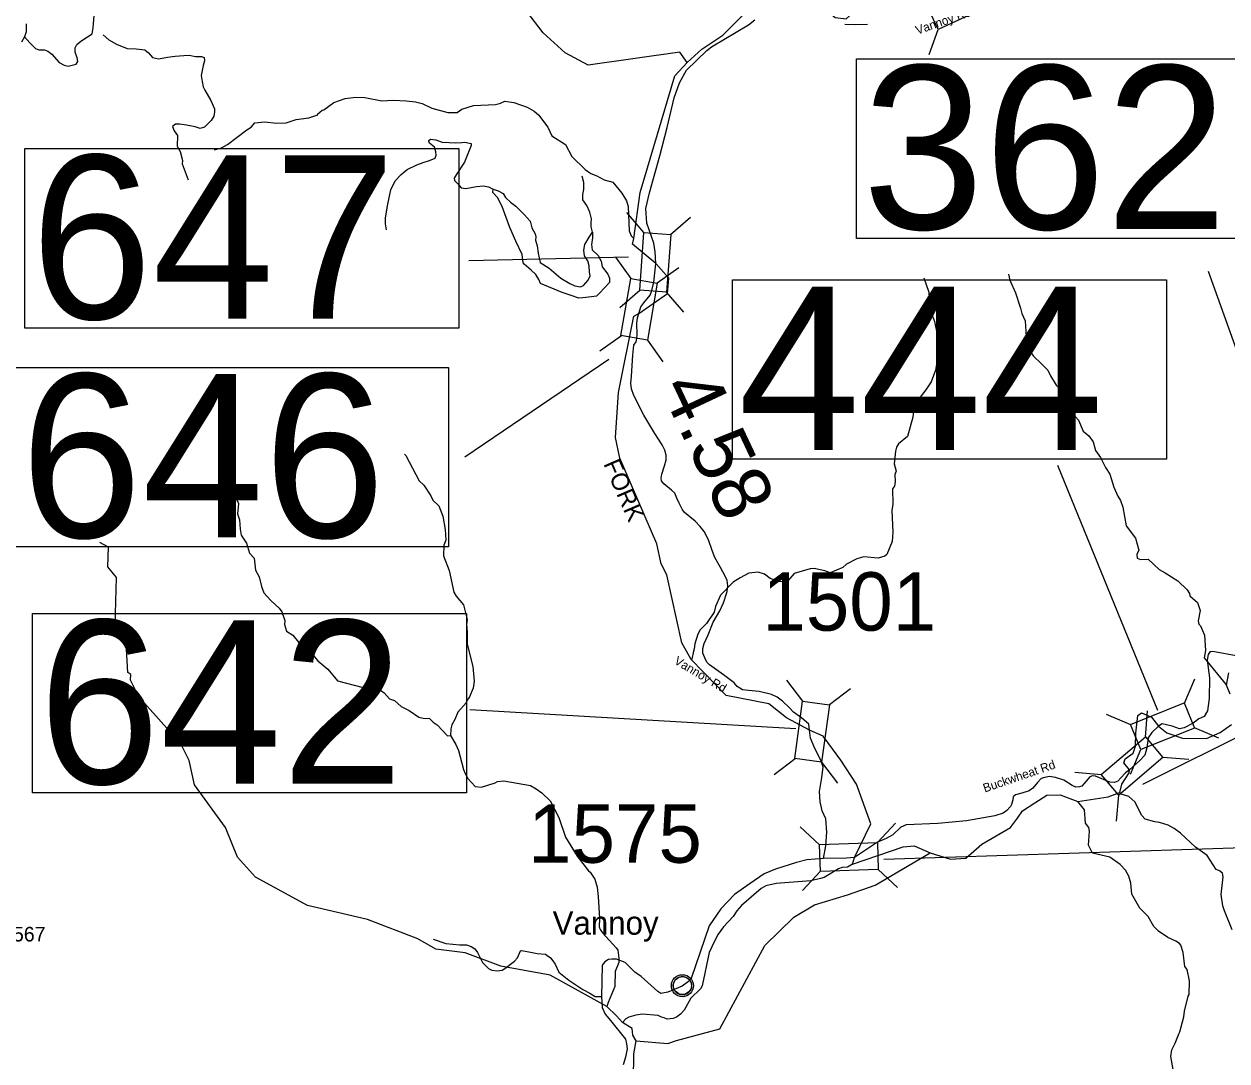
# Model space of a CAD drawing. Extents: x 1248224 to 1454986, y 825081 to 985870.
# Drawn here: x 1325422 to 1335721, y 939798 to 948680 of the extents above; entities that cross this region are included whole.
import ezdxf

# ---------------------------------------------------------------- set-up
doc = ezdxf.new("R2010")
doc.units = 0
for name, color, linetype in [('Exist Civil Demographics Community CELL', 7, 'Continuous'), ('Exist Civil Demographics Community Label', 7, 'Continuous'), ('Exist Hydrographic Creek Single Shore', 7, 'Continuous'), ('Exist Hydrographic Creek Single Shore Label', 7, 'Continuous'), ('Exist Hydrographic Misc Water Feature', 7, 'Continuous'), ('Exist Road Non-System Type 51', 7, 'Continuous'), ('Exist Road Secondary Mileage Hundredths English Label', 7, 'Continuous'), ('Exist Road Secondary Structure Standard Bridge CELL', 7, 'Continuous'), ('Exist Road Secondary Structure Standard Bridge Number Label', 7, 'Continuous'), ('Exist Road Secondary Type 41 Attributed', 7, 'Continuous'), ('Exist Road Secondary Type 51 Attributed', 7, 'Continuous'), ('Exist Road Secondary Type 51 Label', 7, 'Continuous'), ('Exist Road Secondary Type 51 Number Label', 7, 'Continuous')]:
    doc.layers.add(name, color=color, linetype=linetype)

msp = doc.modelspace()

# ---------------------------------------------------------------- linework, layer by layer
at = {"layer": 'Exist Civil Demographics Community CELL'}
msp.add_lwpolyline([(1330982, 940456), (1330983, 940461), (1330985, 940468), (1330987, 940475), (1330990, 940481), (1330994, 940487), (1330998, 940492), (1331001, 940496), (1331006, 940501), (1331012, 940505), (1331017, 940509), (1331022, 940512), (1331027, 940514), (1331032, 940517), (1331038, 940518), (1331042, 940519), (1331047, 940520), (1331051, 940521), (1331058, 940521), (1331062, 940521), (1331068, 940521), (1331073, 940520), (1331078, 940519), (1331083, 940518), (1331088, 940516), (1331094, 940513), (1331101, 940509), (1331106, 940506), (1331111, 940502), (1331114, 940499), (1331118, 940494), (1331122, 940490), (1331125, 940485), (1331128, 940480), (1331131, 940475), (1331133, 940470), (1331135, 940465), (1331136, 940460), (1331137, 940454), (1331138, 940449), (1331138, 940443), (1331138, 940438), (1331137, 940432), (1331136, 940427), (1331134, 940420), (1331133, 940415), (1331130, 940409), (1331127, 940403), (1331124, 940398), (1331120, 940393), (1331116, 940389), (1331111, 940384), (1331106, 940380), (1331101, 940376), (1331096, 940374), (1331090, 940370), (1331083, 940368), (1331077, 940366), (1331070, 940365), (1331066, 940364), (1331061, 940364), (1331055, 940364), (1331051, 940365), (1331046, 940365), (1331040, 940367), (1331035, 940368), (1331030, 940370), (1331025, 940372), (1331021, 940374), (1331015, 940378), (1331009, 940382), (1331004, 940387), (1331000, 940392), (1330996, 940396), (1330993, 940400), (1330989, 940407), (1330988, 940411), (1330986, 940415), (1330983, 940423), (1330982, 940430), (1330981, 940435), (1330981, 940441), (1330981, 940446), (1330981, 940452)], close=True, dxfattribs=at)
for centre, radius in [((1331059, 940443), 94.3), ((1331059, 940444), 76.7)]:
    msp.add_circle(centre, radius, dxfattribs=at)
at = {"layer": 'Exist Hydrographic Creek Single Shore'}
for points in [[(1331101, 948351), (1331225, 948466), (1331404, 948585), (1331600, 948779), (1331723, 948864), (1331828, 949017), (1331970, 949042), (1332232, 948850), (1332366, 948737), (1332461, 948726), (1332662, 948906), (1332806, 948946), (1333054, 948852), (1333145, 948849), (1333365, 948836), (1333477, 948861), (1333487, 948837)], [(1331101, 948351), (1331038, 948438), (1330251, 948329), (1330054, 948434), (1329866, 948606), (1329728, 948786), (1329722, 948858)], [(1330831, 946629), (1330631, 946795), (1330643, 946843), (1330696, 947236), (1330994, 948237), (1331101, 948351)], [(1330685, 946202), (1330932, 946372), (1330944, 946502), (1330831, 946629)], [(1332147, 942633), (1331950, 942738), (1331800, 942858), (1331435, 942929), (1331135, 943237), (1331053, 943381), (1330925, 943962), (1330877, 944055), (1330840, 944229), (1330523, 944961), (1330486, 945139), (1330511, 945523), (1330642, 946177), (1330685, 946202)], [(1330662, 939970), (1330634, 940018), (1330628, 940075), (1330546, 940128), (1330495, 940185), (1330413, 940264), (1329928, 940532), (1329504, 940609), (1329199, 940723), (1328949, 940755), (1328793, 940843), (1328363, 941009), (1327849, 941131), (1327404, 941373), (1327250, 941544), (1327147, 941799), (1326881, 942162), (1326835, 942373), (1326764, 942515), (1326406, 942917), (1326334, 943059), (1326336, 943108), (1326311, 943125), (1326299, 943326), (1326203, 943528), (1326213, 943938), (1326140, 944032), (1326144, 944199), (1326070, 944240)], [(1335750, 942940), (1335718, 943016), (1335737, 943124)], [(1334294, 942078), (1334445, 942021), (1334445, 942021), (1334705, 942061), (1334803, 942097), (1334822, 942170), (1334884, 942265), (1334886, 942293), (1334837, 942352), (1334850, 942386), (1334919, 942434), (1334938, 942494), (1334941, 942605), (1334957, 942757), (1334989, 942779), (1335074, 942744), (1335136, 942666), (1335207, 942608), (1335340, 942564), (1335545, 942560), (1335662, 942611), (1335760, 942681)], [(1332532, 941540), (1332671, 941829), (1332550, 942170), (1332414, 942374), (1332264, 942581), (1332147, 942633)], [(1332514, 941485), (1332949, 941633), (1333043, 941641), (1333179, 941580), (1333355, 941528), (1333487, 941534), (1333623, 941656), (1333869, 941798), (1333927, 941879), (1333972, 941942), (1334075, 942008), (1334180, 942074), (1334294, 942078)], [(1332514, 941485), (1332473, 941457), (1332428, 941454), (1332396, 941443), (1332274, 941369), (1332242, 941360), (1332158, 941342), (1331861, 941319), (1331772, 941298), (1331734, 941275), (1331566, 941129), (1331525, 941083), (1331494, 941035), (1331412, 940947), (1331366, 940884), (1331333, 940825), (1331289, 940728), (1331228, 940441), (1331215, 940417), (1331130, 940337), (1331073, 940234), (1331044, 940199), (1331008, 940174), (1330979, 940162), (1330927, 940156), (1330903, 940169), (1330879, 940173), (1330852, 940189), (1330716, 940199), (1330660, 940191), (1330599, 940173), (1330575, 940158), (1330546, 940128)], [(1332514, 941485), (1332532, 941540)], [(1330639, 939637), (1330643, 939859), (1330662, 939970)]]:
    msp.add_lwpolyline(points, dxfattribs=at)
at = {"layer": 'Exist Hydrographic Misc Water Feature'}
for points in [[(1327052, 947603), (1327112, 947621), (1327165, 947648), (1327330, 947775), (1327366, 947798), (1327399, 947833), (1327480, 947841), (1327587, 947831), (1327667, 947835), (1327752, 947861), (1327860, 947876), (1327937, 947903), (1327935, 947909), (1327974, 947942), (1327990, 947945), (1328074, 948008), (1328171, 948043), (1328263, 948053), (1328339, 948050), (1328486, 948022), (1328583, 948028), (1328695, 948023), (1328774, 948013), (1328830, 948000), (1328913, 947960), (1329050, 947921), (1329130, 947923), (1329169, 947952), (1329270, 947982), (1329458, 947991), (1329503, 948003), (1329507, 948006), (1329539, 948018), (1329615, 948008), (1329730, 947967), (1329791, 947934), (1329827, 947901), (1329908, 947798), (1329942, 947722), (1330059, 947649), (1330112, 947544), (1330226, 947433), (1330275, 947400), (1330327, 947379), (1330388, 947346), (1330462, 947325), (1330541, 947230), (1330580, 947167), (1330595, 947118), (1330604, 946908), (1330619, 946867), (1330643, 946843)], [(1333126, 946505), (1333168, 946384), (1333173, 946332), (1333180, 946315), (1333193, 946201), (1333216, 946132), (1333239, 946020), (1333238, 945864), (1333244, 945812), (1333226, 945716), (1333188, 945615), (1333144, 945548), (1333074, 945457), (1333040, 945388), (1333033, 945312), (1332985, 945146), (1332909, 945085), (1332893, 945057), (1332884, 945021), (1332873, 944914), (1332888, 944850), (1332877, 944822), (1332880, 944761), (1332875, 944722), (1332858, 944698), (1332861, 944568), (1332852, 944512), (1332862, 944327), (1332856, 944248), (1332809, 944135), (1332793, 944123), (1332736, 944104), (1332612, 944115), (1332552, 944099), (1332465, 944053), (1332432, 944026), (1332323, 943978), (1332279, 943995), (1332188, 944017), (1332152, 944014), (1332015, 943975), (1331961, 943912), (1331921, 943903), (1331885, 943904), (1331810, 943930), (1331762, 943967), (1331707, 943984), (1331627, 943976), (1331554, 943937), (1331493, 943899), (1331384, 943787), (1331342, 943692), (1331330, 943642), (1331264, 943544), (1331211, 943490), (1331190, 943454), (1331164, 943371), (1331161, 943328), (1331153, 943309), (1331139, 943241), (1331135, 943237)], [(1333852, 946538), (1333863, 946486), (1333912, 946377), (1333955, 946247), (1333966, 946200), (1333993, 946138), (1334006, 945956), (1334037, 945876), (1334066, 945835), (1334132, 945773), (1334187, 945714), (1334210, 945667), (1334258, 945588), (1334297, 945551), (1334359, 945446), (1334400, 945345), (1334449, 945287), (1334491, 945194), (1334538, 945153), (1334577, 945101), (1334597, 945028), (1334640, 944966), (1334682, 944882), (1334719, 944824), (1334752, 944712), (1334786, 944635), (1334809, 944598), (1334830, 944542), (1334858, 944381), (1334938, 944275), (1334968, 944174), (1334951, 944135), (1334954, 944106), (1334982, 944094), (1335046, 944096), (1335142, 944007), (1335193, 943979), (1335300, 943912), (1335382, 943834), (1335401, 943802), (1335403, 943782), (1335469, 943724), (1335492, 943656), (1335474, 943568), (1335481, 943540), (1335495, 943524), (1335529, 943446), (1335538, 943314), (1335527, 943250), (1335718, 943016)], [(1327119, 945420), (1327148, 945275), (1327142, 945232), (1327134, 945211), (1327129, 945189), (1327130, 945143), (1327146, 945119), (1327157, 945079), (1327159, 945013), (1327130, 944954), (1327135, 944901), (1327201, 944819), (1327216, 944771), (1327227, 944639), (1327257, 944574), (1327251, 944486), (1327266, 944434), (1327272, 944352), (1327281, 944301), (1327327, 944232), (1327351, 944147), (1327391, 944106), (1327404, 944003), (1327435, 943945), (1327455, 943861), (1327474, 943808), (1327536, 943743), (1327607, 943678), (1327630, 943645), (1327654, 943572), (1327653, 943536), (1327668, 943479), (1327723, 943446), (1327772, 943385), (1327843, 943336), (1327936, 943225), (1328023, 943153), (1328107, 943055), (1328325, 942996), (1328377, 942975), (1328453, 942981), (1328473, 942973), (1328504, 942952), (1328551, 942899), (1328595, 942886), (1328652, 942834), (1328719, 942801), (1328802, 942743), (1328838, 942734), (1328894, 942733), (1328925, 942700), (1328960, 942677), (1329048, 942583), (1329072, 942586)], [(1328680, 944997), (1328692, 944983), (1328805, 944768), (1328846, 944730), (1328904, 944638), (1328923, 944602), (1328974, 944552), (1329008, 944464), (1329027, 944351), (1329033, 944259), (1329016, 944217), (1329012, 944125), (1329061, 944000), (1329103, 943814), (1329122, 943779), (1329184, 943704), (1329215, 943580), (1329211, 943536), (1329217, 943471), (1329215, 943368), (1329264, 943178), (1329275, 943052), (1329266, 942992), (1329236, 942917), (1329211, 942881), (1329207, 942866), (1329135, 942785), (1329109, 942722), (1329084, 942678), (1329076, 942643), (1329072, 942586)], [(1329072, 942586), (1329118, 942509), (1329141, 942457), (1329184, 942296), (1329199, 942260), (1329222, 942219), (1329284, 942149), (1329340, 942144), (1329457, 942180), (1329477, 942191), (1329530, 942198), (1329757, 942158), (1329808, 942129), (1329855, 942096), (1329928, 942027), (1330001, 941885), (1330059, 941715), (1330157, 941553), (1330254, 941428), (1330270, 941416), (1330309, 941355), (1330329, 941286), (1330339, 941208), (1330349, 941019), (1330347, 940948), (1330355, 940923), (1330374, 940895), (1330493, 940768), (1330505, 940748), (1330515, 940679), (1330514, 940643), (1330484, 940564), (1330479, 940436), (1330424, 940300), (1330413, 940264)], [(1335766, 940921), (1335700, 941083), (1335685, 941127), (1335672, 941224), (1335689, 941376), (1335682, 941408), (1335658, 941428), (1335628, 941437), (1335551, 941559), (1335453, 941629), (1335325, 941750), (1335270, 941788), (1335219, 941817), (1335143, 941842), (1335104, 941847), (1335020, 941868), (1334993, 941900), (1334933, 942018), (1334882, 942063), (1334815, 942084), (1334803, 942097)], [(1335262, 939724), (1335241, 939837), (1335250, 939893), (1335279, 939952), (1335312, 940037), (1335318, 940047), (1335351, 940177), (1335358, 940224), (1335389, 940352), (1335397, 940368), (1335402, 940485), (1335380, 940583), (1335361, 940607), (1335346, 940727), (1335327, 940791), (1335315, 940804), (1335284, 940825), (1335215, 940856), (1335134, 940910), (1335095, 940951), (1335047, 941037), (1334976, 941106), (1334907, 941227), (1334899, 941320), (1334880, 941381), (1334854, 941433), (1334807, 941482), (1334718, 941545), (1334571, 941578), (1334536, 941647), (1334545, 941766), (1334538, 941799), (1334511, 941835), (1334502, 941948), (1334445, 942021)], [(1331766, 940787), (1332013, 941031), (1332191, 941136), (1332472, 941221), (1332709, 941305), (1333179, 941580)], [(1331379, 940074), (1331766, 940787)], [(1331008, 939974), (1331379, 940074)], [(1330662, 939970), (1330933, 939949), (1331008, 939974)]]:
    msp.add_lwpolyline(points, dxfattribs=at)
at = {"layer": 'Exist Road Non-System Type 51'}
for points in [[(1326005, 948595), (1326015, 948648), (1326021, 948753), (1326044, 948857), (1326068, 948943), (1326066, 949079)], [(1325427, 948569), (1325471, 948518), (1325520, 948471), (1325548, 948459), (1325596, 948458), (1325627, 948449), (1325661, 948423), (1325722, 948351), (1325766, 948327), (1325799, 948320), (1325868, 948337), (1325882, 948358), (1325878, 948390), (1325859, 948439), (1325859, 948475), (1325875, 948504), (1325907, 948533), (1325966, 948569), (1326005, 948595)], [(1326100, 948587), (1326149, 948545), (1326213, 948507), (1326306, 948471), (1326381, 948468), (1326457, 948459), (1326488, 948432), (1326522, 948394), (1326572, 948383), (1326650, 948397), (1326717, 948404), (1326789, 948411), (1326835, 948414), (1326890, 948402), (1326942, 948402), (1326963, 948392), (1326966, 948366), (1326957, 948325), (1326938, 948240), (1326948, 948187), (1326957, 948143), (1326971, 948113), (1327021, 948025), (1327053, 947953), (1327053, 947928), (1327047, 947891), (1327023, 947854), (1326992, 947823), (1326966, 947798), (1326930, 947786), (1326887, 947799), (1326813, 947813), (1326753, 947822), (1326718, 947823), (1326692, 947801), (1326706, 947765), (1326735, 947724), (1326732, 947634), (1326758, 947589), (1326780, 947510), (1326775, 947484), (1326828, 947345)], [(1328526, 946917), (1328516, 946969), (1328518, 947021), (1328537, 947136), (1328562, 947260), (1328600, 947337), (1328650, 947392), (1328703, 947434), (1328786, 947475), (1328839, 947494), (1328894, 947511), (1328941, 947530), (1328951, 947556), (1328949, 947585), (1328936, 947626), (1328894, 947661), (1328887, 947678), (1328887, 947683), (1328901, 947695), (1328948, 947687), (1329001, 947669), (1329063, 947666), (1329116, 947663), (1329169, 947664), (1329197, 947668), (1329235, 947661), (1329249, 947656), (1329250, 947640), (1329223, 947568), (1329193, 947497), (1329123, 947387), (1329106, 947360), (1329108, 947341), (1329132, 947315), (1329164, 947277), (1329206, 947270), (1329297, 947289), (1329357, 947294), (1329400, 947287), (1329439, 947267)], [(1330290, 946896), (1330278, 946942), (1330278, 946978), (1330280, 947011), (1330266, 947069), (1330240, 947126), (1330207, 947174), (1330206, 947221), (1330216, 947264), (1330214, 947324), (1330200, 947377)], [(1330290, 946896), (1330290, 946850), (1330281, 946793), (1330286, 946745), (1330338, 946697), (1330364, 946649), (1330372, 946600), (1330420, 946538), (1330436, 946502), (1330436, 946466), (1330391, 946421), (1330350, 946375), (1330324, 946349), (1330281, 946342), (1330207, 946335), (1330171, 946332), (1330107, 946356), (1330028, 946380), (1329843, 946457), (1329831, 946492), (1329803, 946535), (1329763, 946571), (1329703, 946624), (1329695, 946636), (1329686, 946705), (1329633, 946821), (1329581, 946938), (1329516, 947116), (1329475, 947193), (1329437, 947238), (1329439, 947267)], [(1329439, 947267), (1329482, 947251), (1329524, 947229), (1329544, 947193), (1329587, 947155), (1329634, 947119), (1329703, 947050), (1329756, 946992), (1329769, 946934), (1329797, 946884), (1329804, 946858), (1329800, 946830), (1329816, 946779), (1329823, 946717), (1329841, 946638), (1329919, 946589), (1330019, 946503), (1330095, 946457), (1330138, 946439), (1330185, 946430), (1330212, 946440), (1330252, 946485), (1330269, 946523), (1330264, 946556), (1330260, 946609), (1330248, 946652), (1330221, 946695), (1330214, 946743), (1330223, 946791), (1330260, 946855), (1330290, 946896)], [(1328925, 940842), (1329032, 940804), (1329154, 940793), (1329209, 940793), (1329250, 940780), (1329281, 940759), (1329304, 940726), (1329348, 940642), (1329400, 940590), (1329426, 940575), (1329476, 940570), (1329517, 940577), (1329548, 940595), (1329587, 940626), (1329622, 940652), (1329648, 940682), (1329673, 940742), (1329682, 940745), (1329730, 940737), (1329816, 940719), (1329887, 940712), (1329930, 940682), (1329950, 940657), (1329969, 940626), (1330002, 940559), (1330086, 940489), (1330155, 940446), (1330207, 940411), (1330267, 940379), (1330313, 940349), (1330365, 940349)]]:
    msp.add_lwpolyline(points, dxfattribs=at)
at = {"layer": 'Exist Road Secondary Structure Standard Bridge CELL'}
for p, q in [((1333173, 948419), (1333250, 948632)), ((1330730, 946894), (1330582, 947066)), ((1330956, 946878), (1331127, 947026)), ((1330485, 946684), (1330616, 946500)), ((1331029, 946592), (1330844, 946461)), ((1330522, 946252), (1330693, 946400)), ((1331072, 946212), (1330924, 946383)), ((1330537, 946010), (1330352, 945879)), ((1330760, 945972), (1330891, 945788)), ((1331951, 943059), (1332088, 942879)), ((1335357, 942864), (1335445, 943072)), ((1332497, 942985), (1332317, 942848)), ((1335024, 942573), (1335042, 942798)), ((1334688, 942768), (1334896, 942680)), ((1335441, 942654), (1335650, 942566)), ((1332025, 942387), (1331845, 942250)), ((1334895, 942256), (1334983, 942465)), ((1335171, 942400), (1335396, 942382)), ((1332250, 942357), (1332387, 942177)), ((1334420, 942271), (1334645, 942253)), ((1334777, 941851), (1334795, 942076)), ((1332233, 941649), (1332068, 941804)), ((1332883, 941835), (1332728, 941670)), ((1332240, 941423), (1332086, 941257)), ((1332901, 941284), (1332736, 941438))]:
    msp.add_line(p, q, dxfattribs=at)
for points in [[(1333152, 948842), (1333600, 949052), (1333699, 948843), (1333250, 948632)], [(1330693, 946400), (1330729, 946895), (1330960, 946878), (1330924, 946383)], [(1330844, 946461), (1330761, 945972), (1330532, 946011), (1330616, 946500)], [(1332317, 942848), (1332251, 942357), (1332021, 942388), (1332088, 942879)], [(1334896, 942680), (1335356, 942865), (1335443, 942650), (1334983, 942465)], [(1334645, 942253), (1335023, 942574), (1335173, 942397), (1334795, 942076)], [(1332736, 941438), (1332240, 941422), (1332233, 941653), (1332728, 941670)]]:
    msp.add_lwpolyline(points, close=True, dxfattribs=at)
at = {"layer": 'Exist Road Secondary Structure Standard Bridge Number Label'}
for p, q in [((1330597, 946684), (1329231, 946652)), ((1336382, 944276), (1335562, 946561)), ((1330430, 945806), (1329195, 944971)), ((1335130, 942801), (1334273, 944899)), ((1335001, 942169), (1338229, 943778)), ((1332029, 942643), (1329240, 942807)), ((1332783, 941528), (1338179, 941702))]:
    msp.add_line(p, q, dxfattribs=at)
for points in [[(1332550, 948381), (1336265, 948381), (1336265, 946844), (1332550, 946844)], [(1325429, 947613), (1329145, 947613), (1329145, 946076), (1325429, 946076)], [(1331489, 946489), (1335205, 946489), (1335205, 944952), (1331489, 944952)], [(1325341, 945739), (1329056, 945739), (1329056, 944202), (1325341, 944202)], [(1325495, 943630), (1329211, 943630), (1329211, 942094), (1325495, 942094)]]:
    msp.add_lwpolyline(points, close=True, dxfattribs=at)
at = {"layer": 'Exist Road Secondary Type 41 Attributed'}
for points in [[(1325440, 948681), (1325439, 948614), (1325427, 948569), (1325399, 948526)], [(1330831, 946629), (1330826, 946729), (1330813, 946804), (1330755, 946974), (1330747, 947099), (1330776, 947234), (1330867, 947550), (1330929, 947795), (1330987, 948048), (1331033, 948177), (1331095, 948284), (1331267, 948454), (1331307, 948485), (1331519, 948610), (1331624, 948673), (1331680, 948716)], [(1332449, 948680), (1332543, 948676), (1332645, 948680)], [(1330685, 946202), (1330704, 946259), (1330729, 946293), (1330782, 946357), (1330798, 946399), (1330814, 946470), (1330828, 946599), (1330831, 946629)], [(1331574, 942976), (1331529, 943005), (1331503, 943038), (1331412, 943107), (1331290, 943192), (1331268, 943214), (1331250, 943250), (1331234, 943291), (1331234, 943331), (1331246, 943374), (1331280, 943447), (1331321, 943556), (1331378, 943655), (1331410, 943723), (1331442, 943820), (1331447, 943867), (1331442, 943913), (1331426, 943952), (1331386, 944025), (1331337, 944112), (1331313, 944170), (1331282, 944261), (1331244, 944332), (1331211, 944376), (1331169, 944421), (1331078, 944496), (1331057, 944526), (1331031, 944577), (1331011, 944619), (1330995, 944662), (1330966, 944687), (1330901, 944743), (1330879, 944766), (1330877, 944790), (1330883, 944824), (1330907, 944895), (1330920, 944946), (1330920, 944986), (1330909, 945029), (1330887, 945075), (1330822, 945174), (1330729, 945329), (1330642, 945498), (1330623, 945556), (1330617, 945603), (1330623, 945663), (1330634, 945843), (1330644, 945928), (1330662, 945958), (1330670, 945987), (1330672, 946021), (1330670, 946116), (1330673, 946163), (1330685, 946202)], [(1332147, 942633), (1332142, 942683), (1332078, 942736), (1332010, 942786), (1331975, 942823), (1331915, 942881), (1331870, 942914), (1331822, 942938), (1331716, 942962), (1331625, 942972), (1331574, 942976)], [(1332266, 941533), (1332288, 941642), (1332296, 941758), (1332286, 941871), (1332256, 941942), (1332238, 942019), (1332234, 942107), (1332254, 942226), (1332264, 942314), (1332244, 942376), (1332194, 942476), (1332156, 942562), (1332147, 942633)]]:
    msp.add_lwpolyline(points, dxfattribs=at)
at = {"layer": 'Exist Road Secondary Type 51 Attributed'}
for points in [[(1335799, 943268), (1335616, 943304), (1335579, 943305), (1335560, 943279), (1335552, 943232), (1335573, 943080), (1335568, 942902), (1335554, 942796), (1335527, 942750), (1335481, 942728), (1335432, 942693), (1335356, 942651), (1335315, 942643), (1335253, 942666), (1335166, 942685), (1335136, 942666)], [(1335136, 942666), (1335079, 942611), (1335047, 942566), (1335034, 942479), (1335017, 942417), (1334974, 942373), (1334886, 942293)], [(1334886, 942293), (1334854, 942267), (1334814, 942223), (1334786, 942195), (1334758, 942184), (1334719, 942186), (1334596, 942238), (1334570, 942240), (1334546, 942231), (1334480, 942153), (1334458, 942145), (1334427, 942142), (1334396, 942159), (1334326, 942202), (1334252, 942227), (1334202, 942234), (1334163, 942226), (1334132, 942219), (1334098, 942184), (1334059, 942134), (1334028, 942111), (1333966, 942093), (1333912, 942078), (1333890, 942060), (1333887, 942035), (1333877, 941996), (1333868, 941977), (1333837, 941943), (1333804, 941920), (1333735, 941897), (1333492, 941854), (1333245, 941831), (1332976, 941821), (1332930, 941800), (1332861, 941736), (1332803, 941703), (1332729, 941672), (1332660, 941626), (1332532, 941540)], [(1332266, 941533), (1332124, 941520), (1332036, 941499), (1331857, 941441), (1331760, 941401), (1331638, 941317), (1331506, 941224), (1331387, 941100), (1331289, 940957), (1331135, 940505), (1331112, 940478), (1331056, 940439), (1330935, 940387), (1330874, 940377), (1330848, 940392), (1330706, 940523), (1330652, 940559), (1330568, 940643), (1330495, 940669), (1330454, 940670), (1330426, 940666), (1330395, 940646), (1330372, 940618), (1330365, 940349), (1330373, 940256), (1330397, 940198), (1330444, 940144), (1330572, 939984), (1330581, 939944), (1330587, 939903), (1330572, 939831), (1330552, 939765)], [(1332532, 941540), (1332464, 941536), (1332266, 941533)]]:
    msp.add_lwpolyline(points, dxfattribs=at)

# ---------------------------------------------------------------- texts
at = {"layer": 'Exist Civil Demographics Community Label'}
msp.add_text('Vannoy', height=200, dxfattribs=at).set_placement((1329948, 940880))
at = {"layer": 'Exist Hydrographic Creek Single Shore Label'}
msp.add_text('FORK ', height=150, rotation=293.4916, dxfattribs=at).set_placement((1330380, 944914))
at = {"layer": 'Exist Road Secondary Mileage Hundredths English Label'}
msp.add_text('4.58', height=500, rotation=295.2048, dxfattribs=at).set_placement((1330863, 945566))
at = {"layer": 'Exist Road Secondary Structure Standard Bridge Number Label'}
for s, p in [('362', (1332600, 946924)), ('647', (1325479, 946155)), ('444', (1331539, 945031)), ('646', (1325391, 944282)), ('642', (1325545, 942173))]:
    msp.add_text(s, height=1400, dxfattribs=at).set_placement(p)
at = {"layer": 'Exist Road Secondary Type 51 Label'}
for s, rotation, p in [('Vannoy Rd', 19.1114, (1333070, 948589)), ('Vannoy Rd', 329.1609, (1330982, 943205)), ('Buckwheat Rd', 18.9534, (1333648, 942097))]:
    msp.add_text(s, height=75, rotation=rotation, dxfattribs=at).set_placement(p)
at = {"layer": 'Exist Road Secondary Type 51 Number Label'}
for s, height, p in [('1501', 500, (1331744, 943484)), ('1575', 500, (1329738, 941496)), ('1567', 125, (1325234, 940822))]:
    msp.add_text(s, height=height, dxfattribs=at).set_placement(p)

doc.saveas('drawing.dxf')
